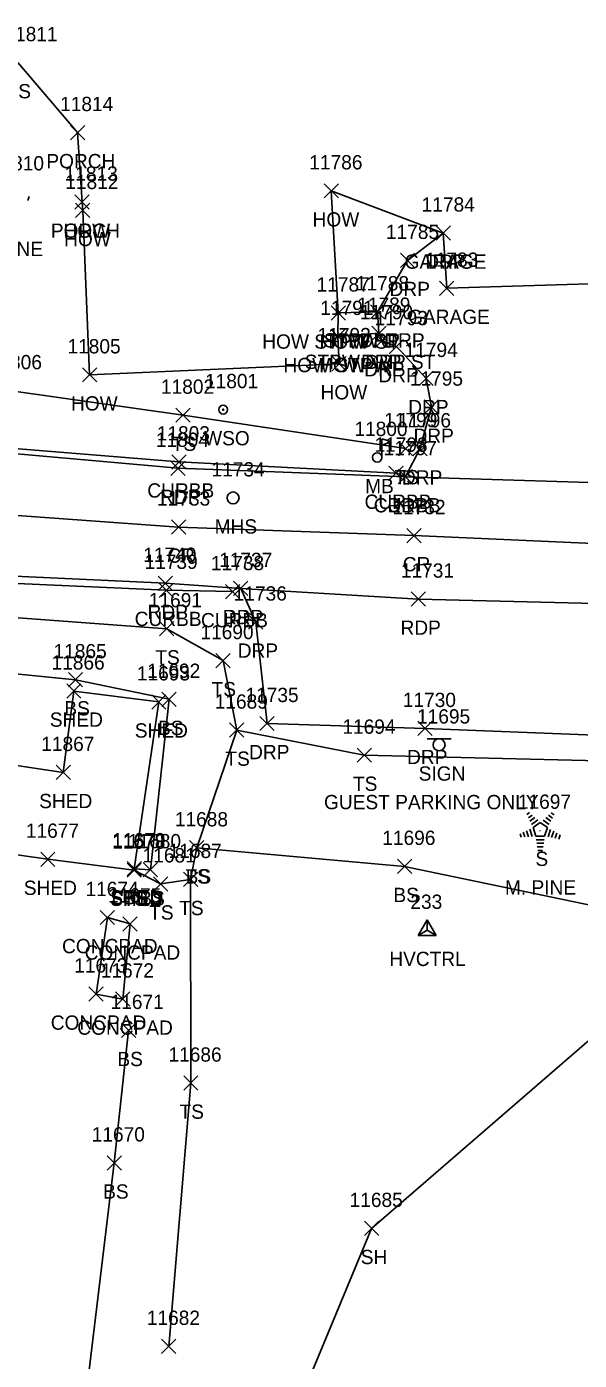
# Model space of a CAD drawing. Extents: x 1769141 to 1770911, y 735471 to 741449.
# Drawn here: x 1770632.6 to 1770709.9, y 737942.9 to 738129.7 of the extents above; entities that cross this region are included whole.
import ezdxf

# ---------------------------------------------------------------- set-up
doc = ezdxf.new("R2010")
doc.units = 0
for name, color, linetype in [('C_A', 7, 'Continuous'), ('C_I', 7, 'Continuous'), ('CPSM', 7, 'Continuous'), ('L_A', 7, 'Continuous'), ('L_C', 7, 'Continuous'), ('L_I', 7, 'Continuous'), ('L_TIC', 7, 'Continuous'), ('LBC', 7, 'Continuous'), ('LBF', 7, 'Continuous'), ('LELB', 7, 'Continuous'), ('LMB', 7, 'Continuous'), ('LS', 7, 'Continuous'), ('LSOGP', 7, 'Continuous'), ('LTC', 7, 'Continuous'), ('P_A', 7, 'Continuous'), ('P_I', 7, 'Continuous'), ('P_TIC', 7, 'Continuous'), ('PET', 7, 'Continuous'), ('PRC', 7, 'Continuous'), ('R_A', 7, 'Continuous'), ('R_I', 7, 'Continuous'), ('R_TIC', 7, 'Continuous'), ('RC', 7, 'Continuous'), ('RDP', 7, 'Continuous'), ('S_A', 7, 'Continuous'), ('S_C', 7, 'Continuous'), ('S_I', 7, 'Continuous'), ('SSGN', 7, 'Continuous'), ('U_A', 7, 'Continuous'), ('U_I', 7, 'Continuous'), ('USMH', 7, 'Continuous'), ('UWV', 7, 'Continuous')]:
    doc.layers.add(name, color=color, linetype=linetype)

msp = doc.modelspace()

# ---------------------------------------------------------------- linework, layer by layer
at = {"layer": 'CPSM'}
for p, q in [((1770687.4, 738002.42), (1770688.65, 738004.59)), ((1770687.4, 738002.42), (1770688.65, 738003.14)), ((1770689.9, 738002.42), (1770688.65, 738004.59)), ((1770688.65, 738003.14), (1770688.65, 738004.59)), ((1770688.65, 738003.14), (1770688.65, 738003.14)), ((1770688.65, 738003.14), (1770689.9, 738002.42)), ((1770687.4, 738002.42), (1770689.9, 738002.42))]:
    msp.add_line(p, q, dxfattribs=at)
at = {"layer": 'L_TIC'}
for points in [[(1770638.74, 738113.83), (1770640.74, 738115.83)], [(1770640.74, 738113.83), (1770638.74, 738115.83)], [(1770674.23, 738105.67), (1770676.23, 738107.67)], [(1770676.23, 738105.67), (1770674.23, 738107.67)], [(1770639.37, 738104.09), (1770641.37, 738106.09)], [(1770641.37, 738104.09), (1770639.37, 738106.09)], [(1770639.37, 738104.09), (1770641.37, 738106.09)], [(1770641.37, 738104.09), (1770639.37, 738106.09)], [(1770639.46, 738102.92), (1770641.46, 738104.92)], [(1770641.46, 738102.92), (1770639.46, 738104.92)], [(1770689.89, 738099.76), (1770691.89, 738101.76)], [(1770691.89, 738099.76), (1770689.89, 738101.76)], [(1770690.38, 738092.03), (1770692.38, 738094.03)], [(1770692.38, 738092.03), (1770690.38, 738094.03)], [(1770675.2, 738088.57), (1770677.2, 738090.57)], [(1770677.2, 738088.57), (1770675.2, 738090.57)], [(1770675.2, 738088.57), (1770677.2, 738090.57)], [(1770677.2, 738088.57), (1770675.2, 738090.57)], [(1770680.69, 738088.73), (1770682.69, 738090.73)], [(1770682.69, 738088.73), (1770680.69, 738090.73)], [(1770675.15, 738085.28), (1770677.15, 738087.28)], [(1770677.15, 738085.28), (1770675.15, 738087.28)], [(1770675.15, 738085.28), (1770677.15, 738087.28)], [(1770677.15, 738085.28), (1770675.15, 738087.28)], [(1770680.89, 738085.73), (1770682.89, 738087.73)], [(1770682.89, 738085.73), (1770680.89, 738087.73)], [(1770675.33, 738081.47), (1770677.33, 738083.47)], [(1770677.33, 738081.47), (1770675.33, 738083.47)], [(1770640.42, 738079.91), (1770642.42, 738081.91)], [(1770642.42, 738079.91), (1770640.42, 738081.91)], [(1770653.5, 738074.26), (1770655.5, 738076.26)], [(1770655.5, 738074.26), (1770653.5, 738076.26)], [(1770684.65, 738069.58), (1770686.65, 738071.58)], [(1770686.65, 738069.58), (1770684.65, 738071.58)], [(1770651.2, 738044.36), (1770653.2, 738046.36)], [(1770653.2, 738044.36), (1770651.2, 738046.36)], [(1770659.08, 738039.9), (1770661.08, 738041.9)], [(1770661.08, 738039.9), (1770659.08, 738041.9)], [(1770638.44, 738037.22), (1770640.44, 738039.22)], [(1770640.44, 738037.22), (1770638.44, 738039.22)], [(1770638.21, 738035.64), (1770640.21, 738037.64)], [(1770640.21, 738035.64), (1770638.21, 738037.64)], [(1770650.1, 738034.12), (1770652.1, 738036.12)], [(1770652.1, 738034.12), (1770650.1, 738036.12)], [(1770651.53, 738034.48), (1770653.53, 738036.48)], [(1770653.53, 738034.48), (1770651.53, 738036.48)], [(1770661, 738030.17), (1770663, 738032.17)], [(1770663, 738030.17), (1770661, 738032.17)], [(1770661, 738030.17), (1770663, 738032.17)], [(1770663, 738030.17), (1770661, 738032.17)], [(1770678.85, 738026.66), (1770680.85, 738028.66)], [(1770680.85, 738026.66), (1770678.85, 738028.66)], [(1770636.72, 738024.24), (1770638.72, 738026.24)], [(1770638.72, 738024.24), (1770636.72, 738026.24)], [(1770655.41, 738013.69), (1770657.41, 738015.69)], [(1770657.41, 738013.69), (1770655.41, 738015.69)], [(1770655.41, 738013.69), (1770657.41, 738015.69)], [(1770657.41, 738013.69), (1770655.41, 738015.69)], [(1770634.57, 738012.09), (1770636.57, 738014.09)], [(1770636.57, 738012.09), (1770634.57, 738014.09)], [(1770646.65, 738010.56), (1770648.65, 738012.56)], [(1770648.65, 738010.56), (1770646.65, 738012.56)], [(1770646.65, 738010.56), (1770648.65, 738012.56)], [(1770648.65, 738010.56), (1770646.65, 738012.56)], [(1770646.66, 738010.76), (1770648.66, 738012.76)], [(1770648.66, 738010.76), (1770646.66, 738012.76)], [(1770646.66, 738010.76), (1770648.66, 738012.76)], [(1770648.66, 738010.76), (1770646.66, 738012.76)], [(1770648.93, 738010.62), (1770650.93, 738012.62)], [(1770650.93, 738010.62), (1770648.93, 738012.62)], [(1770684.48, 738011.09), (1770686.48, 738013.09)], [(1770686.48, 738011.09), (1770684.48, 738013.09)], [(1770650.34, 738008.64), (1770652.34, 738010.64)], [(1770652.34, 738008.64), (1770650.34, 738010.64)], [(1770654.54, 738009.26), (1770656.54, 738011.26)], [(1770656.54, 738009.26), (1770654.54, 738011.26)], [(1770654.54, 738009.26), (1770656.54, 738011.26)], [(1770656.54, 738009.26), (1770654.54, 738011.26)], [(1770642.91, 738003.93), (1770644.91, 738005.93)], [(1770644.91, 738003.93), (1770642.91, 738005.93)], [(1770646.08, 738003.03), (1770648.08, 738005.03)], [(1770648.08, 738003.03), (1770646.08, 738005.03)], [(1770646.08, 738003.03), (1770648.08, 738005.03)], [(1770648.08, 738003.03), (1770646.08, 738005.03)], [(1770641.33, 737993.22), (1770643.33, 737995.22)], [(1770643.33, 737993.22), (1770641.33, 737995.22)], [(1770645.05, 737992.52), (1770647.05, 737994.52)], [(1770647.05, 737992.52), (1770645.05, 737994.52)], [(1770645.05, 737992.52), (1770647.05, 737994.52)], [(1770647.05, 737992.52), (1770645.05, 737994.52)], [(1770645.86, 737988.12), (1770647.86, 737990.12)], [(1770647.86, 737988.12), (1770645.86, 737990.12)], [(1770654.58, 737980.75), (1770656.58, 737982.75)], [(1770656.58, 737980.75), (1770654.58, 737982.75)], [(1770643.87, 737969.57), (1770645.87, 737971.57)], [(1770645.87, 737969.57), (1770643.87, 737971.57)], [(1770679.86, 737960.4), (1770681.86, 737962.4)], [(1770681.86, 737960.4), (1770679.86, 737962.4)], [(1770651.49, 737943.89), (1770653.49, 737945.89)], [(1770653.49, 737943.89), (1770651.49, 737945.89)]]:
    msp.add_lwpolyline(points, dxfattribs=at)
at = {"layer": 'LBC'}
for points in [[(1770675.23, 738106.67), (1770676.2, 738089.57), (1770676.15, 738086.28), (1770676.33, 738082.47), (1770641.42, 738080.91), (1770640.46, 738103.92), (1770640.37, 738105.09)], [(1770715.86, 738093.79), (1770691.38, 738093.03), (1770690.89, 738100.76)], [(1770613.69, 738016.17), (1770635.57, 738013.09), (1770647.65, 738011.56), (1770647.66, 738011.76), (1770651.1, 738035.12), (1770639.21, 738036.64), (1770637.72, 738025.24), (1770615.36, 738028.58)]]:
    msp.add_lwpolyline(points, dxfattribs=at)
at = {"layer": 'LBF'}
for points in [[(1770640.37, 738105.09), (1770639.74, 738114.83)], [(1770676.2, 738089.57), (1770681.69, 738089.73), (1770681.89, 738086.73), (1770676.15, 738086.28)]]:
    msp.add_lwpolyline(points, dxfattribs=at)
at = {"layer": 'LELB'}
for points in [[(1770685.65, 738070.58), (1770654.5, 738075.26), (1770630.47, 738078.69), (1770618.69, 738077.83), (1770625.78, 738103.23), (1770631.39, 738124.62)], [(1770647.65, 738011.56), (1770651.34, 738009.64), (1770655.54, 738010.26), (1770656.41, 738014.69), (1770662, 738031.17), (1770660.08, 738040.9), (1770652.2, 738045.36), (1770623.81, 738047.43), (1770606.61, 738047.17), (1770598.16, 738049.68), (1770607.39, 738050.59), (1770609.3, 738052.47)], [(1770647.66, 738011.76), (1770649.93, 738011.62), (1770652.53, 738035.48), (1770639.44, 738038.22), (1770610.99, 738041.05), (1770593.22, 738044.71)], [(1770662, 738031.17), (1770679.85, 738027.66), (1770718.55, 738026.74), (1770730.47, 738036.6), (1770768.79, 738026.32), (1770809.25, 738022.1)], [(1770656.41, 738014.69), (1770685.48, 738012.09), (1770728.95, 738003.02), (1770771.06, 738000.38), (1770805.91, 737996.39)], [(1770652.49, 737944.89), (1770655.58, 737981.75), (1770655.54, 738010.26)], [(1770619.19, 737815.11), (1770616.8, 737841.13), (1770620.88, 737887.51), (1770640.81, 737936.94), (1770644.87, 737970.57), (1770646.86, 737989.12)]]:
    msp.add_lwpolyline(points, dxfattribs=at)
at = {"layer": 'LMB'}
for p, q in [((1770682.3, 738071.95), (1770683.59, 738071.56)), ((1770682.31, 738069.35), (1770682.3, 738071.95)), ((1770682.3, 738071.05), (1770683.59, 738071.55)), ((1770681.65, 738069.34), (1770681.65, 738069.34))]:
    msp.add_line(p, q, dxfattribs=at)
msp.add_circle((1770681.65, 738069.34), 0.656, dxfattribs=at)
at = {"layer": 'LS'}
for points in [[(1770646.05, 737993.52), (1770642.33, 737994.22), (1770643.91, 738004.93), (1770647.08, 738004.03)], [(1770646.05, 737993.52), (1770647.08, 738004.03)]]:
    msp.add_lwpolyline(points, dxfattribs=at)
at = {"layer": 'LSOGP'}
for points in [[(1770715.86, 738093.79), (1770691.38, 738093.03), (1770690.89, 738100.76), (1770675.23, 738106.67), (1770676.2, 738089.57), (1770676.15, 738086.28), (1770676.33, 738082.47), (1770641.42, 738080.91), (1770640.46, 738103.92), (1770640.37, 738105.09), (1770639.74, 738114.83), (1770631.39, 738124.62)], [(1770666.8, 737927.57), (1770680.86, 737961.4), (1770728.95, 738003.02)]]:
    msp.add_lwpolyline(points, dxfattribs=at)
at = {"layer": 'LTC'}
for p, q in [((1770632.97, 738105.87), (1770632.79, 738105.3)), ((1770702.6, 738019.36), (1770702.95, 738019.62)), ((1770702.81, 738018.9), (1770703.33, 738019.28)), ((1770703.02, 738018.43), (1770703.72, 738018.94)), ((1770703.22, 738017.97), (1770704.1, 738018.6)), ((1770703.45, 738017.51), (1770704.46, 738018.24)), ((1770704.46, 738018.24), (1770705.46, 738017.52)), ((1770704.88, 738018.56), (1770705.69, 738017.97)), ((1770705.25, 738018.91), (1770705.93, 738018.41)), ((1770705.62, 738019.25), (1770706.17, 738018.86)), ((1770705.99, 738019.6), (1770706.41, 738019.3)), ((1770701.63, 738016.64), (1770701.78, 738016.17)), ((1770702.08, 738016.86), (1770702.3, 738016.21)), ((1770702.54, 738017.07), (1770702.81, 738016.24)), ((1770702.99, 738017.29), (1770703.33, 738016.27)), ((1770703.45, 738017.51), (1770703.84, 738016.32)), ((1770705.07, 738016.32), (1770703.84, 738016.32)), ((1770705.46, 738017.52), (1770705.07, 738016.32)), ((1770705.9, 738017.25), (1770705.56, 738016.21)), ((1770706.34, 738017), (1770706.05, 738016.11)), ((1770706.78, 738016.75), (1770706.55, 738016.02)), ((1770707.23, 738016.5), (1770707.04, 738015.92)), ((1770705.03, 738015.82), (1770703.88, 738015.82)), ((1770704.94, 738015.32), (1770703.96, 738015.32)), ((1770704.86, 738014.82), (1770704.03, 738014.82)), ((1770704.78, 738014.32), (1770704.1, 738014.32))]:
    msp.add_line(p, q, dxfattribs=at)
at = {"layer": 'P_TIC'}
for points in [[(1770652.79, 738066.82), (1770654.79, 738068.82)], [(1770654.79, 738066.82), (1770652.79, 738068.82)], [(1770684.59, 738065.65), (1770686.59, 738067.65)], [(1770686.59, 738065.65), (1770684.59, 738067.65)], [(1770652.87, 738058.6), (1770654.87, 738060.6)], [(1770654.87, 738058.6), (1770652.87, 738060.6)], [(1770685.8, 738057.4), (1770687.8, 738059.4)], [(1770687.8, 738057.4), (1770685.8, 738059.4)], [(1770651.03, 738050.72), (1770653.03, 738052.72)], [(1770653.03, 738050.72), (1770651.03, 738052.72)], [(1770661.56, 738050), (1770663.56, 738052)], [(1770663.56, 738050), (1770661.56, 738052)], [(1770686.42, 738048.51), (1770688.42, 738050.51)], [(1770688.42, 738048.51), (1770686.42, 738050.51)]]:
    msp.add_lwpolyline(points, dxfattribs=at)
at = {"layer": 'PET'}
for points in [[(1770847.14, 738061.75), (1770813.42, 738062.82), (1770792.77, 738063.55), (1770770.51, 738064.08), (1770732.15, 738065.34), (1770721.92, 738065.53), (1770685.59, 738066.65), (1770653.79, 738067.82), (1770624.4, 738070.47), (1770603.6, 738072.27), (1770595.14, 738073.29)], [(1770843.58, 738045.41), (1770800.9, 738046.67), (1770757.67, 738047.95), (1770725.49, 738048.57), (1770687.42, 738049.51), (1770662.56, 738051), (1770652.03, 738051.72), (1770624.85, 738053.02), (1770607.52, 738053.57), (1770596.75, 738055.56)]]:
    msp.add_lwpolyline(points, dxfattribs=at)
at = {"layer": 'PRC'}
msp.add_lwpolyline([(1770843.81, 738054.4), (1770801.56, 738055.49), (1770757.43, 738056.56), (1770723.37, 738056.79), (1770686.8, 738058.4), (1770653.87, 738059.6), (1770624.15, 738061.71), (1770597.5, 738064.45)], dxfattribs=at)
at = {"layer": 'R_TIC'}
for points in [[(1770689.89, 738099.76), (1770691.89, 738101.76)], [(1770691.89, 738099.76), (1770689.89, 738101.76)], [(1770684.89, 738095.93), (1770686.89, 738097.93)], [(1770686.89, 738095.93), (1770684.89, 738097.93)], [(1770680.69, 738088.73), (1770682.69, 738090.73)], [(1770682.69, 738088.73), (1770680.69, 738090.73)], [(1770680.89, 738085.73), (1770682.89, 738087.73)], [(1770682.89, 738085.73), (1770680.89, 738087.73)], [(1770681.34, 738084.69), (1770683.34, 738086.69)], [(1770683.34, 738084.69), (1770681.34, 738086.69)], [(1770683.33, 738083.86), (1770685.33, 738085.86)], [(1770685.33, 738083.86), (1770683.33, 738085.86)], [(1770687.5, 738079.4), (1770689.5, 738081.4)], [(1770689.5, 738079.4), (1770687.5, 738081.4)], [(1770688.24, 738075.39), (1770690.24, 738077.39)], [(1770690.24, 738075.39), (1770688.24, 738077.39)], [(1770686.62, 738069.55), (1770688.62, 738071.55)], [(1770688.62, 738069.55), (1770686.62, 738071.55)], [(1770652.91, 738067.72), (1770654.91, 738069.72)], [(1770654.91, 738067.72), (1770652.91, 738069.72)], [(1770683.29, 738066.14), (1770685.29, 738068.14)], [(1770685.29, 738066.14), (1770683.29, 738068.14)], [(1770684.59, 738065.65), (1770686.59, 738067.65)], [(1770686.59, 738065.65), (1770684.59, 738067.65)], [(1770684.59, 738065.65), (1770686.59, 738067.65)], [(1770686.59, 738065.65), (1770684.59, 738067.65)], [(1770651.13, 738049.74), (1770653.13, 738051.74)], [(1770653.13, 738049.74), (1770651.13, 738051.74)], [(1770660.42, 738049.56), (1770662.42, 738051.56)], [(1770662.42, 738049.56), (1770660.42, 738051.56)], [(1770661.56, 738050), (1770663.56, 738052)], [(1770663.56, 738050), (1770661.56, 738052)], [(1770663.65, 738045.3), (1770665.65, 738047.3)], [(1770665.65, 738045.3), (1770663.65, 738047.3)], [(1770665.24, 738031.09), (1770667.24, 738033.09)], [(1770667.24, 738031.09), (1770665.24, 738033.09)], [(1770687.34, 738030.4), (1770689.34, 738032.4)], [(1770689.34, 738030.4), (1770687.34, 738032.4)]]:
    msp.add_lwpolyline(points, dxfattribs=at)
at = {"layer": 'RC'}
for points in [[(1770685.59, 738066.65), (1770684.29, 738067.14), (1770653.91, 738068.72), (1770624.53, 738071.12), (1770620.09, 738072.6), (1770616.44, 738074.32)], [(1770661.42, 738050.56), (1770652.13, 738050.74), (1770624.98, 738051.97), (1770609.3, 738052.47), (1770607.32, 738052.52)]]:
    msp.add_lwpolyline(points, dxfattribs=at)
at = {"layer": 'RDP'}
for points in [[(1770690.89, 738100.76), (1770685.89, 738096.93), (1770681.69, 738089.73)], [(1770681.89, 738086.73), (1770682.34, 738085.69), (1770684.33, 738084.86), (1770688.5, 738080.4), (1770689.24, 738076.39), (1770687.62, 738070.55), (1770685.59, 738066.65)], [(1770725.49, 738048.57), (1770716.71, 738039.29), (1770713.32, 738030.43), (1770688.34, 738031.4), (1770666.24, 738032.09), (1770664.65, 738046.3), (1770662.56, 738051)]]:
    msp.add_lwpolyline(points, dxfattribs=at)
at = {"layer": 'SSGN'}
for p, q in [((1770688.66, 738029.94), (1770692, 738029.94)), ((1770690.31, 738029.11), (1770690.31, 738029.11))]:
    msp.add_line(p, q, dxfattribs=at)
msp.add_circle((1770690.31, 738029.11), 0.833, dxfattribs=at)
at = {"layer": 'USMH'}
for p, q in [((1770661.49, 738063.68), (1770661.49, 738063.68)), ((1770662.32, 738063.68), (1770662.32, 738063.68))]:
    msp.add_line(p, q, dxfattribs=at)
msp.add_circle((1770661.49, 738063.68), 0.833, dxfattribs=at)
at = {"layer": 'UWV'}
for radius in [0.625, 0.0833]:
    msp.add_circle((1770660.1, 738076.04), radius, dxfattribs=at)

# ---------------------------------------------------------------- texts
at = {"layer": 'C_A'}
msp.add_text('HVCTRL', height=2, dxfattribs=at).set_placement((1770683.34, 737998.14))
at = {"layer": 'C_I'}
msp.add_text('233', height=2, dxfattribs=at).set_placement((1770686.29, 738006.14))
at = {"layer": 'L_A'}
for s, p in [('TS', (1770629.8, 738119.62)), ('PORCH', (1770635.36, 738109.83)), ('PORCH', (1770635.99, 738100.09)), ('HOW', (1770637.76, 738100.09)), ('HOW', (1770672.61, 738101.67)), ('HOW', (1770637.85, 738098.92)), ('GARAGE', (1770685.49, 738095.76)), ('GARAGE', (1770685.97, 738088.03)), ('HOW STPW ST', (1770665.57, 738084.57)), ('HOW', (1770673.58, 738084.57)), ('STPW DRP', (1770674.17, 738084.73)), ('HOW STPW', (1770668.53, 738081.28)), ('STPW DRP ST', (1770671.51, 738081.73)), ('HOW', (1770673.54, 738081.28)), ('HOW', (1770638.81, 738075.91)), ('HOW', (1770673.72, 738077.47)), ('TS', (1770652.91, 738070.26)), ('TS', (1770684.06, 738065.58)), ('MB', (1770679.96, 738064.34)), ('TS', (1770650.61, 738040.36)), ('TS', (1770658.48, 738035.9)), ('BS', (1770637.88, 738033.22)), ('SHED', (1770635.85, 738031.64)), ('SHED', (1770647.74, 738030.12)), ('BS', (1770650.98, 738030.48)), ('TS', (1770660.41, 738026.17)), ('TS', (1770660.41, 738026.17)), ('TS', (1770678.26, 738022.66)), ('SHED', (1770634.36, 738020.24)), ('S', (1770703.79, 738012.15)), ('TS', (1770654.82, 738009.69)), ('BS', (1770654.85, 738009.69)), ('SHED', (1770632.21, 738008.09)), ('SHED', (1770644.3, 738006.76)), ('BS', (1770646.11, 738006.76)), ('BS', (1770648.37, 738006.62)), ('BS', (1770683.92, 738007.09)), ('SHED', (1770644.29, 738006.56)), ('TS', (1770646.06, 738006.56)), ('TS', (1770653.95, 738005.26)), ('TS', (1770653.95, 738005.26)), ('TS', (1770649.75, 738004.64)), ('CONCPAD', (1770637.56, 737999.93)), ('CONCPAD', (1770640.72, 737999.03)), ('CONCPAD', (1770640.72, 737999.03)), ('CONCPAD', (1770635.98, 737989.22)), ('CONCPAD', (1770639.69, 737988.52)), ('CONCPAD', (1770639.69, 737988.52)), ('BS', (1770645.3, 737984.12)), ('TS', (1770653.99, 737976.75)), ('BS', (1770643.31, 737965.57)), ('SH', (1770679.35, 737956.4))]:
    msp.add_text(s, height=2, dxfattribs=at).set_placement(p)
at = {"layer": 'L_C'}
for s, p in [('S. PINE', (1770625.39, 738097.53)), ('M. PINE', (1770699.52, 738008.15))]:
    msp.add_text(s, height=2, dxfattribs=at).set_placement(p)
at = {"layer": 'L_I'}
for s, p in [('11811', (1770629.5, 738127.62)), ('11814', (1770637.29, 738117.83)), ('11810', (1770627.6, 738109.53)), ('11786', (1770672.15, 738109.67)), ('11813', (1770637.92, 738108.09)), ('11813', (1770637.92, 738108.09)), ('11812', (1770638.01, 738106.92)), ('11784', (1770687.87, 738103.76)), ('11783', (1770688.35, 738096.03)), ('11787', (1770673.17, 738092.57)), ('11787', (1770673.17, 738092.57)), ('11788', (1770678.67, 738092.73)), ('11791', (1770673.69, 738089.28)), ('11791', (1770673.69, 738089.28)), ('11789', (1770678.86, 738089.73)), ('11792', (1770673.31, 738085.47)), ('11805', (1770638.32, 738083.91)), ('11806', (1770627.31, 738081.69)), ('11802', (1770651.4, 738078.26)), ('11800', (1770678.46, 738072.34)), ('11799', (1770682.62, 738073.58)), ('11691', (1770649.7, 738048.36)), ('11690', (1770656.92, 738043.9)), ('11865', (1770636.37, 738041.22)), ('11866', (1770636.09, 738039.64)), ('11692', (1770649.46, 738038.48)), ('11693', (1770648.03, 738038.12)), ('11689', (1770658.92, 738034.17)), ('11689', (1770658.92, 738034.17)), ('11694', (1770676.78, 738030.66)), ('11867', (1770634.65, 738028.24)), ('11697', (1770701.33, 738020.15)), ('11677', (1770632.5, 738016.09)), ('11688', (1770653.34, 738017.69)), ('11688', (1770653.34, 738017.69)), ('11678', (1770644.58, 738014.56)), ('11678', (1770644.58, 738014.56)), ('11679', (1770644.59, 738014.76)), ('11679', (1770644.59, 738014.76)), ('11680', (1770646.77, 738014.62)), ('11696', (1770682.36, 738015.09)), ('11681', (1770648.83, 738012.64)), ('11687', (1770652.47, 738013.26)), ('11687', (1770652.47, 738013.26)), ('11674', (1770640.84, 738007.93)), ('11675', (1770644, 738007.03)), ('11675', (1770644, 738007.03)), ('11673', (1770639.26, 737997.22)), ('11672', (1770642.98, 737996.52)), ('11672', (1770642.98, 737996.52)), ('11671', (1770644.35, 737992.12)), ('11686', (1770652.45, 737984.75)), ('11670', (1770641.71, 737973.57)), ('11685', (1770677.79, 737964.4)), ('11682', (1770649.42, 737947.89))]:
    msp.add_text(s, height=2, dxfattribs=at).set_placement(p)
at = {"layer": 'LTC'}
msp.add_text('.', height=1.04, rotation=270, dxfattribs=at).set_placement((1770704.34, 738017.26))
at = {"layer": 'P_A'}
for s, p in [('RDP', (1770651.27, 738062.82)), ('RDP', (1770683.08, 738061.65)), ('CR', (1770652.3, 738054.6)), ('CR', (1770685.23, 738053.4)), ('RDP', (1770649.52, 738046.72)), ('RDP', (1770660.05, 738046)), ('RDP', (1770684.91, 738044.51))]:
    msp.add_text(s, height=2, dxfattribs=at).set_placement(p)
at = {"layer": 'P_I'}
for s, p in [('11804', (1770650.68, 738070.82)), ('11797', (1770682.56, 738069.65)), ('11733', (1770650.85, 738062.6)), ('11732', (1770683.78, 738061.4)), ('11740', (1770648.92, 738054.72)), ('11737', (1770659.54, 738054)), ('11731', (1770684.96, 738052.51))]:
    msp.add_text(s, height=2, dxfattribs=at).set_placement(p)
at = {"layer": 'R_A'}
for s, p in [('DRP', (1770688.38, 738095.76)), ('DRP', (1770683.38, 738091.93)), ('DRP', (1770679.18, 738084.73)), ('DRP', (1770679.38, 738081.73)), ('DRP', (1770679.83, 738080.69)), ('DRP', (1770681.81, 738079.86)), ('DRP', (1770685.99, 738075.4)), ('DRP', (1770686.73, 738071.39)), ('DRP', (1770685.11, 738065.55)), ('CURBB', (1770649.49, 738063.72)), ('CURBB', (1770679.88, 738062.14)), ('CURBB', (1770681.17, 738061.65)), ('DRP', (1770683.08, 738061.65)), ('DRP', (1770660.05, 738046)), ('CURBB', (1770647.72, 738045.74)), ('CURBB', (1770657, 738045.56)), ('DRP', (1770662.14, 738041.3)), ('DRP', (1770663.73, 738027.09)), ('DRP', (1770685.83, 738026.4))]:
    msp.add_text(s, height=2, dxfattribs=at).set_placement(p)
at = {"layer": 'R_I'}
for s, p in [('11784', (1770687.87, 738103.76)), ('11785', (1770682.87, 738099.93)), ('11788', (1770678.67, 738092.73)), ('11789', (1770678.86, 738089.73)), ('11790', (1770679.23, 738088.69)), ('11793', (1770681.3, 738087.86)), ('11794', (1770685.48, 738083.4)), ('11795', (1770686.22, 738079.39)), ('11796', (1770684.54, 738073.55)), ('11803', (1770650.81, 738071.72)), ('11798', (1770681.27, 738070.14)), ('11797', (1770682.56, 738069.65)), ('11797', (1770682.56, 738069.65)), ('11739', (1770649.1, 738053.74)), ('11738', (1770658.39, 738053.56)), ('11737', (1770659.54, 738054)), ('11736', (1770661.57, 738049.3)), ('11735', (1770663.22, 738035.09)), ('11730', (1770685.23, 738034.4))]:
    msp.add_text(s, height=2, dxfattribs=at).set_placement(p)
at = {"layer": 'S_A'}
msp.add_text('SIGN', height=2, dxfattribs=at).set_placement((1770687.45, 738024.09))
at = {"layer": 'S_C'}
msp.add_text('GUEST PARKING ONLY', height=2, dxfattribs=at).set_placement((1770674.21, 738020.09))
at = {"layer": 'S_I'}
msp.add_text('11695', height=2, dxfattribs=at).set_placement((1770687.22, 738032.09))
at = {"layer": 'U_A'}
for s, p in [('WSO', (1770657.43, 738071.04)), ('MHS', (1770658.91, 738058.68))]:
    msp.add_text(s, height=2, dxfattribs=at).set_placement(p)
at = {"layer": 'U_I'}
for s, p in [('11801', (1770657.56, 738079.04)), ('11734', (1770658.47, 738066.68))]:
    msp.add_text(s, height=2, dxfattribs=at).set_placement(p)

doc.saveas('drawing.dxf')
